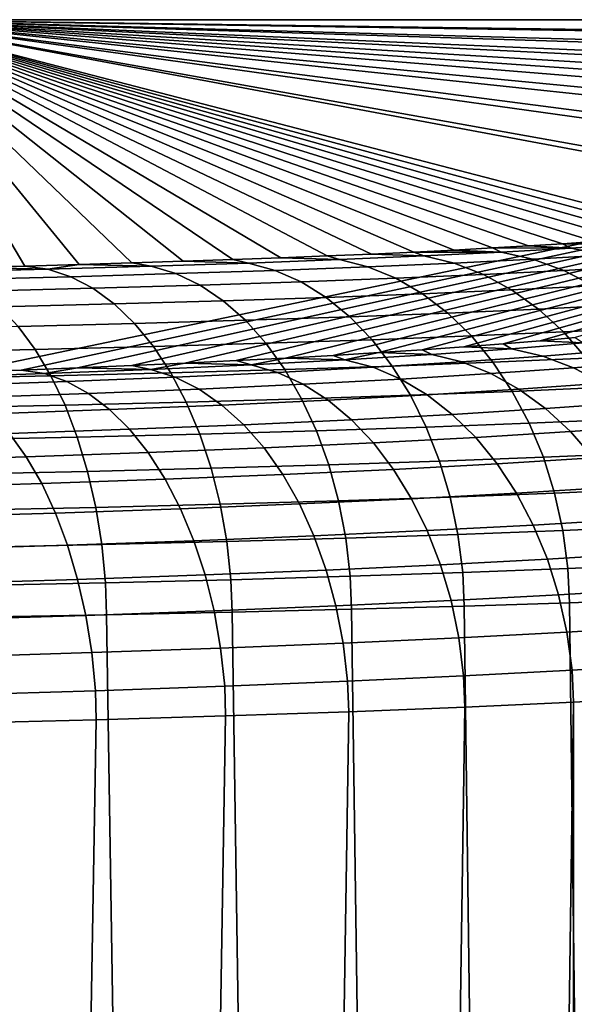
# Model space of a CAD drawing. Header units: metres. Extents: x -109 to 109, y -100 to 58.
# Tile 464 of 642: x 93.6 to 95.04, y -2.08 to 0.48. Entities that reach past the tile are written whole.
import ezdxf

# ---------------------------------------------------------------- set-up
doc = ezdxf.new("R2010")
doc.units = ezdxf.units.M
doc.layers.add('solid_21_062_100_XXX', color=7, linetype='CONTINUOUS')

msp = doc.modelspace()

# ---------------------------------------------------------------- linework, layer by layer
at = {"layer": 'solid_21_062_100_XXX'}
for points in [[(93.232735, 0.482733, 0.004598), (97.819901, 0.420244, 1.740749), (97.849991, 0.482733, 0.004598)], [(93.453178, -0.433006, -17.834118), (93.299583, -0.438123, -17.93379), (93.232735, 0.482733, 0.004598), (97.849991, 0.482733, 0.004598)], [(93.232735, 0.482733, 0.004598), (97.811806, 0.412472, 1.956676), (97.819901, 0.420244, 1.740749)], [(93.232735, 0.482733, 0.004598), (97.727554, 0.357767, 3.476573), (97.811806, 0.412472, 1.956676)], [(93.232735, 0.482733, 0.004598), (97.694946, 0.342261, 3.907389), (97.727554, 0.357767, 3.476573)], [(93.232735, 0.482733, 0.004598), (97.573044, 0.295446, 5.208079), (97.694946, 0.342261, 3.907389)], [(93.232735, 0.482733, 0.004598), (97.499542, 0.27226, 5.852256), (97.573044, 0.295446, 5.208079)], [(93.232735, 0.482733, 0.004598), (97.356598, 0.233367, 6.932835), (97.499542, 0.27226, 5.852256)], [(93.232735, 0.482733, 0.004598), (97.226006, 0.202615, 7.787239), (97.356598, 0.233367, 6.932835)], [(93.232735, 0.482733, 0.004598), (97.078506, 0.171612, 8.648598), (97.226006, 0.202615, 7.787239)], [(93.232735, 0.482733, 0.004598), (96.874733, 0.133422, 9.70965), (97.078506, 0.171612, 8.648598)], [(93.232735, 0.482733, 0.004598), (96.739067, 0.110247, 10.353525), (96.874733, 0.133422, 9.70965)], [(93.232735, 0.482733, 0.004598), (96.446266, 0.06479, 11.616483), (96.739067, 0.110247, 10.353525)], [(93.232735, 0.482733, 0.004598), (96.33873, 0.049358, 12.045249), (96.446266, 0.06479, 11.616483)], [(93.232735, 0.482733, 0.004598), (95.941566, -0.003134, 13.503656), (96.33873, 0.049358, 12.045249)], [(93.232735, 0.482733, 0.004598), (95.878021, -0.010976, 13.721534), (95.941566, -0.003134, 13.503656)], [(93.232735, 0.482733, 0.004598), (95.361977, -0.070198, 15.366905), (95.878021, -0.010976, 13.721534)], [(93.232735, 0.482733, 0.004598), (95.303566, -0.076152, 15.532347), (95.361977, -0.070198, 15.366905)], [(93.232735, 0.482733, 0.004598), (95.239136, -0.082049, 15.69619), (95.303566, -0.076152, 15.532347)], [(93.232735, 0.482733, 0.004598), (95.168663, -0.087893, 15.858536), (95.239136, -0.082049, 15.69619)], [(93.232735, 0.482733, 0.004598), (95.092232, -0.09366, 16.01878), (95.168663, -0.087893, 15.858536)], [(93.232735, 0.482733, 0.004598), (95.00985, -0.099348, 16.176811), (95.092232, -0.09366, 16.01878)], [(93.232735, 0.482733, 0.004598), (94.921669, -0.104938, 16.332104), (95.00985, -0.099348, 16.176811)], [(93.232735, 0.482733, 0.004598), (94.827744, -0.110425, 16.484554), (94.921669, -0.104938, 16.332104)], [(93.232735, 0.482733, 0.004598), (94.728271, -0.115794, 16.633739), (94.827744, -0.110425, 16.484554)], [(93.232735, 0.482733, 0.004598), (94.623383, -0.121039, 16.779465), (94.728271, -0.115794, 16.633739)], [(93.232735, 0.482733, 0.004598), (94.513222, -0.12615, 16.921457), (94.623383, -0.121039, 16.779465)], [(93.232735, 0.482733, 0.004598), (94.398033, -0.131115, 17.059393), (94.513222, -0.12615, 16.921457)], [(93.232735, 0.482733, 0.004598), (94.277901, -0.135928, 17.193129), (94.398033, -0.131115, 17.059393)], [(93.232735, 0.482733, 0.004598), (94.153214, -0.140578, 17.322308), (94.277901, -0.135928, 17.193129)], [(93.232735, 0.482733, 0.004598), (94.02404, -0.145061, 17.446863), (94.153214, -0.140578, 17.322308)], [(93.232735, 0.482733, 0.004598), (93.890709, -0.149368, 17.566532), (94.02404, -0.145061, 17.446863)], [(93.232735, 0.482733, 0.004598), (93.753265, -0.153498, 17.681278), (93.890709, -0.149368, 17.566532)], [(93.232735, 0.482733, 0.004598), (93.611877, -0.157446, 17.790958), (93.753265, -0.153498, 17.681278)], [(93.232735, 0.482733, 0.004598), (93.466652, -0.161208, 17.895498), (93.611877, -0.157446, 17.790958)], [(93.602936, -0.427607, -17.728935), (93.453178, -0.433006, -17.834118), (97.849991, 0.482733, 0.004598)], [(93.748749, -0.421929, -17.618328), (93.602936, -0.427607, -17.728935), (97.849991, 0.482733, 0.004598)], [(93.890495, -0.415977, -17.502378), (93.748749, -0.421929, -17.618328), (97.849991, 0.482733, 0.004598)], [(94.027985, -0.409758, -17.381235), (93.890495, -0.415977, -17.502378), (97.849991, 0.482733, 0.004598)], [(94.161186, -0.403274, -17.254934), (94.027985, -0.409758, -17.381235), (97.849991, 0.482733, 0.004598)], [(94.289734, -0.39654, -17.123756), (94.161186, -0.403274, -17.254934), (97.849991, 0.482733, 0.004598)], [(94.413544, -0.389559, -16.987764), (94.289734, -0.39654, -17.123756), (97.849991, 0.482733, 0.004598)], [(94.532219, -0.382351, -16.847345), (94.413544, -0.389559, -16.987764), (97.849991, 0.482733, 0.004598)], [(94.645653, -0.374923, -16.702646), (94.532219, -0.382351, -16.847345), (97.849991, 0.482733, 0.004598)], [(94.753593, -0.367293, -16.554014), (94.645653, -0.374923, -16.702646), (97.849991, 0.482733, 0.004598)], [(94.855873, -0.359476, -16.401741), (94.753593, -0.367293, -16.554014), (97.849991, 0.482733, 0.004598)], [(94.952362, -0.351483, -16.246033), (94.855873, -0.359476, -16.401741), (97.849991, 0.482733, 0.004598)], [(95.042847, -0.343336, -16.087339), (94.952362, -0.351483, -16.246033), (97.849991, 0.482733, 0.004598)], [(95.033058, -0.110569, 16.337214), (95.00985, -0.099348, 16.176811), (94.921669, -0.104938, 16.332104)], [(95.194977, -0.099649, 16.033817), (95.092232, -0.09366, 16.01878), (95.00985, -0.099348, 16.176811)], [(95.194977, -0.099649, 16.033817), (95.00985, -0.099348, 16.176811), (95.033058, -0.110569, 16.337214)], [(95.194977, -0.099649, 16.033817), (95.033058, -0.110569, 16.337214), (95.118721, -0.128891, 16.386061), (95.283775, -0.11776, 16.076786)], [(94.430351, -0.140623, 17.172195), (94.649879, -0.131101, 16.907646), (94.513222, -0.12615, 16.921457), (94.398033, -0.131115, 17.059393)], [(94.649879, -0.131101, 16.907646), (94.623383, -0.121039, 16.779465), (94.513222, -0.12615, 16.921457)], [(94.851074, -0.121068, 16.628904), (94.728271, -0.115794, 16.633739), (94.623383, -0.121039, 16.779465)], [(94.851074, -0.121068, 16.628904), (94.623383, -0.121039, 16.779465), (94.649879, -0.131101, 16.907646)], [(94.851074, -0.121068, 16.628904), (94.649879, -0.131101, 16.907646), (94.728111, -0.149821, 16.967554), (94.933205, -0.139594, 16.683409)], [(94.851074, -0.121068, 16.628904), (94.827744, -0.110425, 16.484554), (94.728271, -0.115794, 16.633739)], [(95.033058, -0.110569, 16.337214), (94.921669, -0.104938, 16.332104), (94.827744, -0.110425, 16.484554)], [(95.033058, -0.110569, 16.337214), (94.827744, -0.110425, 16.484554), (94.851074, -0.121068, 16.628904)], [(95.033058, -0.110569, 16.337214), (94.851074, -0.121068, 16.628904), (94.933205, -0.139594, 16.683409), (95.118721, -0.128891, 16.386061)], [(93.672028, -0.165708, 17.869164), (93.753265, -0.153498, 17.681278), (93.611877, -0.157446, 17.790958)], [(93.940292, -0.157966, 17.654047), (93.753265, -0.153498, 17.681278), (93.672028, -0.165708, 17.869164)], [(93.940292, -0.157966, 17.654047), (93.890709, -0.149368, 17.566532), (93.753265, -0.153498, 17.681278)], [(93.940292, -0.157966, 17.654047), (94.193451, -0.149591, 17.421362), (94.02404, -0.145061, 17.446863), (93.890709, -0.149368, 17.566532)], [(94.193451, -0.149591, 17.421362), (93.940292, -0.157966, 17.654047), (94.004761, -0.177207, 17.728432), (94.262825, -0.168669, 17.491232)], [(94.193451, -0.149591, 17.421362), (94.153214, -0.140578, 17.322308), (94.02404, -0.145061, 17.446863)], [(94.193451, -0.149591, 17.421362), (94.430351, -0.140623, 17.172195), (94.277901, -0.135928, 17.193129), (94.153214, -0.140578, 17.322308)], [(94.430351, -0.140623, 17.172195), (94.193451, -0.149591, 17.421362), (94.262825, -0.168669, 17.491232), (94.504326, -0.159527, 17.237232)], [(94.430351, -0.140623, 17.172195), (94.398033, -0.131115, 17.059393), (94.277901, -0.135928, 17.193129)], [(94.649879, -0.131101, 16.907646), (94.430351, -0.140623, 17.172195), (94.504326, -0.159527, 17.237232), (94.728111, -0.149821, 16.967554)], [(94.728111, -0.149821, 16.967554), (94.504326, -0.159527, 17.237232), (94.576462, -0.18927, 17.300249), (94.804398, -0.179384, 17.025566)], [(94.933205, -0.139594, 16.683409), (94.728111, -0.149821, 16.967554), (94.804398, -0.179384, 17.025566), (95.013298, -0.168967, 16.736153)], [(95.118721, -0.128891, 16.386061), (94.933205, -0.139594, 16.683409), (95.013298, -0.168967, 16.736153), (95.202255, -0.158066, 16.43329)], [(93.672028, -0.165708, 17.869164), (93.466652, -0.161208, 17.895498), (93.389832, -0.172781, 18.065674)], [(93.672028, -0.165708, 17.869164), (93.389832, -0.172781, 18.065674), (93.443619, -0.19231, 18.148043), (93.731293, -0.1851, 17.94772)], [(93.672028, -0.165708, 17.869164), (93.611877, -0.157446, 17.790958), (93.466652, -0.161208, 17.895498)], [(93.940292, -0.157966, 17.654047), (93.672028, -0.165708, 17.869164), (93.731293, -0.1851, 17.94772), (94.004761, -0.177207, 17.728432)], [(94.004761, -0.177207, 17.728432), (93.731293, -0.1851, 17.94772), (93.789085, -0.215317, 18.023918), (94.067627, -0.207278, 17.80056)], [(94.262825, -0.168669, 17.491232), (94.004761, -0.177207, 17.728432), (94.067627, -0.207278, 17.80056), (94.330482, -0.198582, 17.55896)], [(94.504326, -0.159527, 17.237232), (94.262825, -0.168669, 17.491232), (94.330482, -0.198582, 17.55896), (94.576462, -0.18927, 17.300249)], [(95.013298, -0.168967, 16.736153), (94.804398, -0.179384, 17.025566), (94.8778, -0.219422, 17.080965), (95.090355, -0.208823, 16.78648)], [(95.202255, -0.158066, 16.43329), (95.013298, -0.168967, 16.736153), (95.090355, -0.208823, 16.78648), (95.282623, -0.197731, 16.478313)], [(93.731293, -0.1851, 17.94772), (93.443619, -0.19231, 18.148043), (93.496078, -0.222661, 18.227959), (93.789085, -0.215317, 18.023918)], [(94.330482, -0.198582, 17.55896), (94.067627, -0.207278, 17.80056), (94.12812, -0.247805, 17.869541), (94.395576, -0.238957, 17.623705)], [(94.576462, -0.18927, 17.300249), (94.330482, -0.198582, 17.55896), (94.395576, -0.238957, 17.623705), (94.645866, -0.229482, 17.36046)], [(94.804398, -0.179384, 17.025566), (94.576462, -0.18927, 17.300249), (94.645866, -0.229482, 17.36046), (94.8778, -0.219422, 17.080965)], [(93.789085, -0.215317, 18.023918), (93.496078, -0.222661, 18.227959), (93.546547, -0.263458, 18.304432), (93.844688, -0.255985, 18.096813)], [(94.067627, -0.207278, 17.80056), (93.789085, -0.215317, 18.023918), (93.844688, -0.255985, 18.096813), (94.12812, -0.247805, 17.869541)], [(94.645866, -0.229482, 17.36046), (94.395576, -0.238957, 17.623705), (94.457298, -0.289293, 17.684664), (94.711678, -0.279663, 17.41712)], [(94.8778, -0.219422, 17.080965), (94.645866, -0.229482, 17.36046), (94.711678, -0.279663, 17.41712), (94.947395, -0.269439, 17.13306)], [(95.090355, -0.208823, 16.78648), (94.8778, -0.219422, 17.080965), (94.947395, -0.269439, 17.13306), (95.163422, -0.258667, 16.833767)], [(94.12812, -0.247805, 17.869541), (93.844688, -0.255985, 18.096813), (93.897415, -0.3066, 18.165501), (94.185471, -0.298286, 17.934513)], [(94.395576, -0.238957, 17.623705), (94.12812, -0.247805, 17.869541), (94.185471, -0.298286, 17.934513), (94.457298, -0.289293, 17.684664)], [(93.844688, -0.255985, 18.096813), (93.546547, -0.263458, 18.304432), (93.594398, -0.314194, 18.376509), (93.897415, -0.3066, 18.165501)], [(94.711678, -0.279663, 17.41712), (94.457298, -0.289293, 17.684664), (94.514885, -0.348965, 17.741079), (94.773079, -0.339191, 17.469522)], [(94.947395, -0.269439, 17.13306), (94.711678, -0.279663, 17.41712), (94.773079, -0.339191, 17.469522), (95.012329, -0.328814, 17.181208)], [(95.163422, -0.258667, 16.833767), (94.947395, -0.269439, 17.13306), (95.012329, -0.328814, 17.181208), (95.23159, -0.31788, 16.877428)], [(93.897415, -0.3066, 18.165501), (93.594398, -0.314194, 18.376509), (93.639046, -0.37424, 18.443298), (93.946609, -0.366531, 18.229124)], [(94.185471, -0.298286, 17.934513), (93.897415, -0.3066, 18.165501), (93.946609, -0.366531, 18.229124), (94.238983, -0.358093, 17.994675)], [(94.457298, -0.289293, 17.684664), (94.185471, -0.298286, 17.934513), (94.238983, -0.358093, 17.994675), (94.514885, -0.348965, 17.741079)], [(93.594398, -0.314194, 18.376509), (93.277847, -0.321038, 18.566637), (93.317749, -0.381186, 18.636276), (93.639046, -0.37424, 18.443298)], [(95.012329, -0.328814, 17.181208), (94.773079, -0.339191, 17.469522), (94.8293, -0.407326, 17.517021), (95.071785, -0.396808, 17.224806)], [(95.23159, -0.31788, 16.877428), (95.012329, -0.328814, 17.181208), (95.071785, -0.396808, 17.224806), (95.294014, -0.385727, 16.916918)], [(94.238983, -0.358093, 17.994675), (93.946609, -0.366531, 18.229124), (93.991653, -0.435036, 18.286896), (94.287979, -0.426483, 18.049274)], [(94.514885, -0.348965, 17.741079), (94.238983, -0.358093, 17.994675), (94.287979, -0.426483, 18.049274), (94.567619, -0.417232, 17.792248)], [(94.773079, -0.339191, 17.469522), (94.514885, -0.348965, 17.741079), (94.567619, -0.417232, 17.792248), (94.8293, -0.407326, 17.517021)], [(95.064194, -0.3571, -16.249897), (94.877335, -0.372384, -16.547636), (94.855873, -0.359476, -16.401741), (94.952362, -0.351483, -16.246033)], [(94.877335, -0.372384, -16.547636), (95.064194, -0.3571, -16.249897), (95.149521, -0.376068, -16.298456), (94.959053, -0.391647, -16.601946)], [(95.064194, -0.3571, -16.249897), (94.952362, -0.351483, -16.246033), (95.042847, -0.343336, -16.087339)], [(93.639046, -0.37424, 18.443298), (93.317749, -0.381186, 18.636276), (93.354286, -0.449889, 18.699558), (93.679932, -0.442849, 18.503967)], [(93.946609, -0.366531, 18.229124), (93.639046, -0.37424, 18.443298), (93.679932, -0.442849, 18.503967), (93.991653, -0.435036, 18.286896)], [(94.444443, -0.40079, -17.100986), (94.413544, -0.389559, -16.987764), (94.532219, -0.382351, -16.847345)], [(94.444443, -0.40079, -17.100986), (94.532219, -0.382351, -16.847345), (94.670441, -0.38697, -16.831772)], [(94.670441, -0.38697, -16.831772), (94.532219, -0.382351, -16.847345), (94.645653, -0.374923, -16.702646)], [(94.877335, -0.372384, -16.547636), (94.670441, -0.38697, -16.831772), (94.645653, -0.374923, -16.702646), (94.753593, -0.367293, -16.554014)], [(94.670441, -0.38697, -16.831772), (94.877335, -0.372384, -16.547636), (94.959053, -0.391647, -16.601946), (94.748161, -0.406515, -16.891573)], [(94.877335, -0.372384, -16.547636), (94.753593, -0.367293, -16.554014), (94.855873, -0.359476, -16.401741)], [(94.959053, -0.391647, -16.601946), (95.149521, -0.376068, -16.298456), (95.23275, -0.405799, -16.34524), (95.038757, -0.421667, -16.654339)], [(94.200371, -0.413779, -17.35401), (94.027985, -0.409758, -17.381235), (94.161186, -0.403274, -17.254934)], [(94.200371, -0.413779, -17.35401), (94.161186, -0.403274, -17.254934), (94.289734, -0.39654, -17.123756)], [(94.200371, -0.413779, -17.35401), (94.289734, -0.39654, -17.123756), (94.444443, -0.40079, -17.100986)], [(94.200371, -0.413779, -17.35401), (94.444443, -0.40079, -17.100986), (94.517799, -0.420602, -17.165991), (94.269005, -0.433842, -17.423904)], [(94.444443, -0.40079, -17.100986), (94.289734, -0.39654, -17.123756), (94.413544, -0.389559, -16.987764)], [(94.444443, -0.40079, -17.100986), (94.670441, -0.38697, -16.831772), (94.748161, -0.406515, -16.891573), (94.517799, -0.420602, -17.165991)], [(94.517799, -0.420602, -17.165991), (94.748161, -0.406515, -16.891573), (94.823967, -0.436809, -16.94932), (94.58934, -0.451157, -17.228813)], [(94.8293, -0.407326, 17.517021), (94.567619, -0.417232, 17.792248), (94.614845, -0.493246, 17.837538), (94.879654, -0.483222, 17.559021)], [(94.748161, -0.406515, -16.891573), (94.959053, -0.391647, -16.601946), (95.038757, -0.421667, -16.654339), (94.823967, -0.436809, -16.94932)], [(95.071785, -0.396808, 17.224806), (94.8293, -0.407326, 17.517021), (94.879654, -0.483222, 17.559021), (95.125038, -0.472579, 17.263313)], [(95.038757, -0.421667, -16.654339), (95.23275, -0.405799, -16.34524), (95.312836, -0.445927, -16.389671), (95.115463, -0.462071, -16.70417)], [(93.662857, -0.437024, -17.806828), (93.371918, -0.447165, -18.00437), (93.453178, -0.433006, -17.834118), (93.602936, -0.427607, -17.728935)], [(93.662857, -0.437024, -17.806828), (93.602936, -0.427607, -17.728935), (93.748749, -0.421929, -17.618328)], [(93.662857, -0.437024, -17.806828), (93.748749, -0.421929, -17.618328), (93.93943, -0.425876, -17.589674)], [(93.662857, -0.437024, -17.806828), (93.93943, -0.425876, -17.589674), (94.003021, -0.446174, -17.664125), (93.7211, -0.457537, -17.885479)], [(93.93943, -0.425876, -17.589674), (93.748749, -0.421929, -17.618328), (93.890495, -0.415977, -17.502378)], [(93.93943, -0.425876, -17.589674), (93.890495, -0.415977, -17.502378), (94.027985, -0.409758, -17.381235)], [(93.93943, -0.425876, -17.589674), (94.027985, -0.409758, -17.381235), (94.200371, -0.413779, -17.35401)], [(93.93943, -0.425876, -17.589674), (94.200371, -0.413779, -17.35401), (94.269005, -0.433842, -17.423904), (94.003021, -0.446174, -17.664125)], [(94.287979, -0.426483, 18.049274), (93.991653, -0.435036, 18.286896), (94.03199, -0.511263, 18.338099), (94.331863, -0.502608, 18.097635)], [(94.003021, -0.446174, -17.664125), (94.269005, -0.433842, -17.423904), (94.335953, -0.464642, -17.491497), (94.065048, -0.477201, -17.736162)], [(94.269005, -0.433842, -17.423904), (94.517799, -0.420602, -17.165991), (94.58934, -0.451157, -17.228813), (94.335953, -0.464642, -17.491497)], [(94.567619, -0.417232, 17.792248), (94.287979, -0.426483, 18.049274), (94.331863, -0.502608, 18.097635), (94.614845, -0.493246, 17.837538)], [(94.823967, -0.436809, -16.94932), (95.038757, -0.421667, -16.654339), (95.115463, -0.462071, -16.70417), (94.896919, -0.477478, -17.004303)], [(93.679932, -0.442849, 18.503967), (93.354286, -0.449889, 18.699558), (93.387001, -0.526293, 18.755693), (93.716545, -0.519169, 18.557764)], [(93.371918, -0.447165, -18.00437), (93.662857, -0.437024, -17.806828), (93.7211, -0.457537, -17.885479), (93.424538, -0.467874, -18.086843)], [(93.424538, -0.467874, -18.086843), (93.7211, -0.457537, -17.885479), (93.777908, -0.488775, -17.961613), (93.475853, -0.499303, -18.166704)], [(93.991653, -0.435036, 18.286896), (93.679932, -0.442849, 18.503967), (93.716545, -0.519169, 18.557764), (94.03199, -0.511263, 18.338099)], [(93.7211, -0.457537, -17.885479), (94.003021, -0.446174, -17.664125), (94.065048, -0.477201, -17.736162), (93.777908, -0.488775, -17.961613)], [(94.335953, -0.464642, -17.491497), (94.58934, -0.451157, -17.228813), (94.658195, -0.492077, -17.288679), (94.400375, -0.505797, -17.555954)], [(94.58934, -0.451157, -17.228813), (94.823967, -0.436809, -16.94932), (94.896919, -0.477478, -17.004303), (94.658195, -0.492077, -17.288679)], [(93.777908, -0.488775, -17.961613), (94.065048, -0.477201, -17.736162), (94.124733, -0.518576, -17.804895), (93.832573, -0.530352, -18.034288)], [(94.065048, -0.477201, -17.736162), (94.335953, -0.464642, -17.491497), (94.400375, -0.505797, -17.555954), (94.124733, -0.518576, -17.804895)], [(94.879654, -0.483222, 17.559021), (94.614845, -0.493246, 17.837538), (94.655975, -0.576064, 17.876385), (94.923508, -0.565936, 17.595003)], [(94.658195, -0.492077, -17.288679), (94.896919, -0.477478, -17.004303), (94.96611, -0.52802, -17.055841), (94.723503, -0.542856, -17.344851)], [(95.125038, -0.472579, 17.263313), (94.879654, -0.483222, 17.559021), (94.923508, -0.565936, 17.595003), (95.17141, -0.555183, 17.296255)], [(94.896919, -0.477478, -17.004303), (95.115463, -0.462071, -16.70417), (95.188217, -0.512362, -16.75082), (94.96611, -0.52802, -17.055841)], [(93.475853, -0.499303, -18.166704), (93.777908, -0.488775, -17.961613), (93.832573, -0.530352, -18.034288), (93.52523, -0.541064, -18.242968)], [(94.03199, -0.511263, 18.338099), (93.716545, -0.519169, 18.557764), (93.748428, -0.602253, 18.604021), (94.067123, -0.594265, 18.382093)], [(94.331863, -0.502608, 18.097635), (94.03199, -0.511263, 18.338099), (94.067123, -0.594265, 18.382093), (94.370087, -0.585521, 18.139158)], [(94.124733, -0.518576, -17.804895), (94.400375, -0.505797, -17.555954), (94.461479, -0.5568, -17.61648), (94.181351, -0.569788, -17.869478)], [(94.614845, -0.493246, 17.837538), (94.331863, -0.502608, 18.097635), (94.370087, -0.585521, 18.139158), (94.655975, -0.576064, 17.876385)], [(94.400375, -0.505797, -17.555954), (94.658195, -0.492077, -17.288679), (94.723503, -0.542856, -17.344851), (94.461479, -0.5568, -17.61648)], [(93.716545, -0.519169, 18.557764), (93.387001, -0.526293, 18.755693), (93.415504, -0.60945, 18.803988), (93.748428, -0.602253, 18.604021)], [(93.52523, -0.541064, -18.242968), (93.832573, -0.530352, -18.034288), (93.884422, -0.581755, -18.102612), (93.572075, -0.592642, -18.314692)], [(93.832573, -0.530352, -18.034288), (94.124733, -0.518576, -17.804895), (94.181351, -0.569788, -17.869478), (93.884422, -0.581755, -18.102612)], [(94.723503, -0.542856, -17.344851), (94.96611, -0.52802, -17.055841), (95.030701, -0.587811, -17.1033), (94.784462, -0.602869, -17.396631)], [(94.96611, -0.52802, -17.055841), (95.188217, -0.512362, -16.75082), (95.256126, -0.571919, -16.793716), (95.030701, -0.587811, -17.1033)], [(94.181351, -0.569788, -17.869478), (94.461479, -0.5568, -17.61648), (94.518517, -0.617022, -17.672327), (94.234192, -0.630204, -17.929111)], [(94.461479, -0.5568, -17.61648), (94.723503, -0.542856, -17.344851), (94.784462, -0.602869, -17.396631), (94.518517, -0.617022, -17.672327)], [(95.17141, -0.555183, 17.296255), (94.923508, -0.565936, 17.595003), (94.96032, -0.654441, 17.624521), (95.210342, -0.643596, 17.323219)], [(93.572075, -0.592642, -18.314692), (93.884422, -0.581755, -18.102612), (93.932823, -0.642351, -18.165735), (93.615799, -0.653401, -18.380991)], [(93.884422, -0.581755, -18.102612), (94.181351, -0.569788, -17.869478), (94.234192, -0.630204, -17.929111), (93.932823, -0.642351, -18.165735)], [(94.370087, -0.585521, 18.139158), (94.067123, -0.594265, 18.382093), (94.096619, -0.683013, 18.418339), (94.402168, -0.674194, 18.173326)], [(94.655975, -0.576064, 17.876385), (94.370087, -0.585521, 18.139158), (94.402168, -0.674194, 18.173326), (94.690498, -0.664655, 17.908306)], [(94.923508, -0.565936, 17.595003), (94.655975, -0.576064, 17.876385), (94.690498, -0.664655, 17.908306), (94.96032, -0.654441, 17.624521)], [(94.784462, -0.602869, -17.396631), (95.030701, -0.587811, -17.1033), (95.089882, -0.656113, -17.146093), (94.840317, -0.671374, -17.443386)], [(95.030701, -0.587811, -17.1033), (95.256126, -0.571919, -16.793716), (95.318352, -0.640006, -16.832329), (95.089882, -0.656113, -17.146093)], [(93.245834, -0.6024, -18.504766), (93.572075, -0.592642, -18.314692), (93.615799, -0.653401, -18.380991), (93.284668, -0.663304, -18.573914)], [(93.748428, -0.602253, 18.604021), (93.415504, -0.60945, 18.803988), (93.439423, -0.698327, 18.843838), (93.7752, -0.691069, 18.642162)], [(94.067123, -0.594265, 18.382093), (93.748428, -0.602253, 18.604021), (93.7752, -0.691069, 18.642162), (94.096619, -0.683013, 18.418339)], [(94.518517, -0.617022, -17.672327), (94.784462, -0.602869, -17.396631), (94.840317, -0.671374, -17.443386), (94.570786, -0.685718, -17.722805)], [(93.932823, -0.642351, -18.165735), (94.234192, -0.630204, -17.929111), (94.282616, -0.699078, -17.983061), (93.977173, -0.711389, -18.222881)], [(94.234192, -0.630204, -17.929111), (94.518517, -0.617022, -17.672327), (94.570786, -0.685718, -17.722805), (94.282616, -0.699078, -17.983061)], [(93.284668, -0.663304, -18.573914), (93.615799, -0.653401, -18.380991), (93.655861, -0.722589, -18.44105), (93.320251, -0.732626, -18.63658)], [(93.615799, -0.653401, -18.380991), (93.932823, -0.642351, -18.165735), (93.977173, -0.711389, -18.222881), (93.655861, -0.722589, -18.44105)], [(94.690498, -0.664655, 17.908306), (94.402168, -0.674194, 18.173326), (94.427711, -0.767524, 18.199715), (94.717987, -0.757921, 17.932907)], [(94.96032, -0.654441, 17.624521), (94.690498, -0.664655, 17.908306), (94.717987, -0.757921, 17.932907), (94.989632, -0.747638, 17.647207)], [(94.840317, -0.671374, -17.443386), (95.089882, -0.656113, -17.146093), (95.142929, -0.732083, -17.183691), (94.890381, -0.747526, -17.484535)], [(95.210342, -0.643596, 17.323219), (94.96032, -0.654441, 17.624521), (94.989632, -0.747638, 17.647207), (95.241341, -0.73672, 17.343872)], [(94.096619, -0.683013, 18.418339), (93.7752, -0.691069, 18.642162), (93.796509, -0.784513, 18.671715), (94.120102, -0.776402, 18.446381)], [(94.402168, -0.674194, 18.173326), (94.096619, -0.683013, 18.418339), (94.120102, -0.776402, 18.446381), (94.427711, -0.767524, 18.199715)], [(94.282616, -0.699078, -17.983061), (94.570786, -0.685718, -17.722805), (94.61763, -0.762042, -17.767292), (94.326019, -0.775561, -18.030659)], [(94.570786, -0.685718, -17.722805), (94.840317, -0.671374, -17.443386), (94.890381, -0.747526, -17.484535), (94.61763, -0.762042, -17.767292)], [(93.7752, -0.691069, 18.642162), (93.439423, -0.698327, 18.843838), (93.458473, -0.791821, 18.874752), (93.796509, -0.784513, 18.671715)], [(93.655861, -0.722589, -18.44105), (93.977173, -0.711389, -18.222881), (94.016922, -0.788019, -18.273346), (93.691765, -0.799353, -18.494122)], [(93.977173, -0.711389, -18.222881), (94.282616, -0.699078, -17.983061), (94.326019, -0.775561, -18.030659), (94.016922, -0.788019, -18.273346)], [(93.320251, -0.732626, -18.63658), (93.655861, -0.722589, -18.44105), (93.691765, -0.799353, -18.494122), (93.35215, -0.80951, -18.69199)], [(94.890381, -0.747526, -17.484535), (95.142929, -0.732083, -17.183691), (95.189186, -0.814782, -17.215631), (94.934036, -0.830385, -17.519573)], [(95.241341, -0.73672, 17.343872), (94.989632, -0.747638, 17.647207), (95.011078, -0.84437, 17.662779), (95.264023, -0.833398, 17.357958)], [(94.427711, -0.767524, 18.199715), (94.120102, -0.776402, 18.446381), (94.137283, -0.873275, 18.465874), (94.446404, -0.864353, 18.217999)], [(94.326019, -0.775561, -18.030659), (94.61763, -0.762042, -17.767292), (94.658478, -0.84505, -17.805241), (94.363861, -0.858709, -18.071318)], [(94.717987, -0.757921, 17.932907), (94.427711, -0.767524, 18.199715), (94.446404, -0.864353, 18.217999), (94.738106, -0.854703, 17.949881)], [(94.61763, -0.762042, -17.767292), (94.890381, -0.747526, -17.484535), (94.934036, -0.830385, -17.519573), (94.658478, -0.84505, -17.805241)], [(94.989632, -0.747638, 17.647207), (94.717987, -0.757921, 17.932907), (94.738106, -0.854703, 17.949881), (95.011078, -0.84437, 17.662779)], [(93.796509, -0.784513, 18.671715), (93.458473, -0.791821, 18.874752), (93.472404, -0.888769, 18.896345), (93.812111, -0.881425, 18.692312)], [(93.691765, -0.799353, -18.494122), (94.016922, -0.788019, -18.273346), (94.051582, -0.871295, -18.316505), (93.723076, -0.882745, -18.539555)], [(94.120102, -0.776402, 18.446381), (93.796509, -0.784513, 18.671715), (93.812111, -0.881425, 18.692312), (94.137283, -0.873275, 18.465874)], [(94.016922, -0.788019, -18.273346), (94.326019, -0.775561, -18.030659), (94.363861, -0.858709, -18.071318), (94.051582, -0.871295, -18.316505)], [(93.35215, -0.80951, -18.69199), (93.691765, -0.799353, -18.494122), (93.723076, -0.882745, -18.539555), (93.379959, -0.893007, -18.739462)], [(94.934036, -0.830385, -17.519573), (95.189186, -0.814782, -17.215631), (95.228073, -0.903191, -17.24152), (94.970741, -0.918927, -17.548063)], [(94.658478, -0.84505, -17.805241), (94.934036, -0.830385, -17.519573), (94.970741, -0.918927, -17.548063), (94.692825, -0.933718, -17.83618)], [(95.264023, -0.833398, 17.357958), (95.011078, -0.84437, 17.662779), (95.024391, -0.943434, 17.671045), (95.278107, -0.93243, 17.365299)], [(94.051582, -0.871295, -18.316505), (94.363861, -0.858709, -18.071318), (94.395683, -0.947494, -18.104538), (94.080727, -0.960188, -18.351826)], [(94.446404, -0.864353, 18.217999), (94.137283, -0.873275, 18.465874), (94.147957, -0.972427, 18.476572), (94.458008, -0.963479, 18.227945)], [(94.363861, -0.858709, -18.071318), (94.658478, -0.84505, -17.805241), (94.692825, -0.933718, -17.83618), (94.395683, -0.947494, -18.104538)], [(94.738106, -0.854703, 17.949881), (94.446404, -0.864353, 18.217999), (94.458008, -0.963479, 18.227945), (94.750595, -0.953799, 17.959017)], [(95.011078, -0.84437, 17.662779), (94.738106, -0.854703, 17.949881), (94.750595, -0.953799, 17.959017), (95.024391, -0.943434, 17.671045)], [(93.379959, -0.893007, -18.739462), (93.723076, -0.882745, -18.539555), (93.749405, -0.971736, -18.576788), (93.403343, -0.982087, -18.77841)], [(93.812111, -0.881425, 18.692312), (93.472404, -0.888769, 18.896345), (93.481064, -0.987968, 18.90835), (93.821793, -0.980602, 18.703699)], [(93.723076, -0.882745, -18.539555), (94.051582, -0.871295, -18.316505), (94.080727, -0.960188, -18.351826), (93.749405, -0.971736, -18.576788)], [(94.137283, -0.873275, 18.465874), (93.812111, -0.881425, 18.692312), (93.821793, -0.980602, 18.703699), (94.147957, -0.972427, 18.476572)], [(94.692825, -0.933718, -17.83618), (94.970741, -0.918927, -17.548063), (95.000053, -1.012061, -17.569658), (94.720245, -1.026951, -17.859728)], [(94.970741, -0.918927, -17.548063), (95.228073, -0.903191, -17.24152), (95.259125, -0.996218, -17.261034), (95.000053, -1.012061, -17.569658)], [(94.395683, -0.947494, -18.104538), (94.692825, -0.933718, -17.83618), (94.720245, -1.026951, -17.859728), (94.421089, -1.040821, -18.129906)], [(95.024391, -0.943434, 17.671045), (94.750595, -0.953799, 17.959017), (94.754501, -1.041053, 17.961178), (95.028725, -1.032257, 17.672796)], [(95.278107, -0.93243, 17.365299), (95.024391, -0.943434, 17.671045), (95.028725, -1.032257, 17.672796), (95.28289, -1.022917, 17.366581)], [(93.403343, -0.982087, -18.77841), (93.749405, -0.971736, -18.576788), (93.770424, -1.065228, -18.605362), (93.422012, -1.075648, -18.808352)], [(93.749405, -0.971736, -18.576788), (94.080727, -0.960188, -18.351826), (94.103996, -1.053601, -18.378872), (93.770424, -1.065228, -18.605362)], [(94.080727, -0.960188, -18.351826), (94.395683, -0.947494, -18.104538), (94.421089, -1.040821, -18.129906), (94.103996, -1.053601, -18.378872)], [(94.458008, -0.963479, 18.227945), (94.147957, -0.972427, 18.476572), (94.150986, -1.056857, 18.479259), (94.461479, -1.049266, 18.230408)], [(94.750595, -0.953799, 17.959017), (94.458008, -0.963479, 18.227945), (94.461479, -1.049266, 18.230408), (94.754501, -1.041053, 17.961178)], [(93.821793, -0.980602, 18.703699), (93.481064, -0.987968, 18.90835), (93.483322, -1.070038, 18.91143), (93.82444, -1.06379, 18.70661)], [(94.147957, -0.972427, 18.476572), (93.821793, -0.980602, 18.703699), (93.82444, -1.06379, 18.70661), (94.150986, -1.056857, 18.479259)], [(95.000053, -1.012061, -17.569658), (95.259125, -0.996218, -17.261034), (95.281952, -1.092714, -17.273937), (95.021591, -1.108635, -17.584087)], [(94.720245, -1.026951, -17.859728), (95.000053, -1.012061, -17.569658), (95.021591, -1.108635, -17.584087), (94.740402, -1.1236, -17.875593)], [(95.028725, -1.032257, 17.672796), (95.282089, -21.762545, 17.367613), (95.515182, -21.766615, 17.044897), (95.28289, -1.022917, 17.366581)], [(94.103996, -1.053601, -18.378872), (94.421089, -1.040821, -18.129906), (94.439758, -1.137538, -18.14711), (94.121101, -1.150382, -18.39731)], [(94.421089, -1.040821, -18.129906), (94.720245, -1.026951, -17.859728), (94.740402, -1.1236, -17.875593), (94.439758, -1.137538, -18.14711)], [(94.461479, -1.049266, 18.230408), (94.753609, -21.754391, 17.962059), (95.02787, -21.758478, 17.673759), (94.754501, -1.041053, 17.961178)], [(94.754501, -1.041053, 17.961178), (95.02787, -21.758478, 17.673759), (95.282089, -21.762545, 17.367613), (95.028725, -1.032257, 17.672796)], [(93.129181, -1.075571, 19.092787), (93.482529, -21.738705, 18.911869), (93.823448, -21.742308, 18.707251), (93.483322, -1.070038, 18.91143)], [(93.422012, -1.075648, -18.808352), (93.770424, -1.065228, -18.605362), (93.785881, -1.162066, -18.624922), (93.435738, -1.172538, -18.828918)], [(93.483322, -1.070038, 18.91143), (93.823448, -21.742308, 18.707251), (94.14994, -21.746204, 18.48004), (93.82444, -1.06379, 18.70661)], [(93.770424, -1.065228, -18.605362), (94.103996, -1.053601, -18.378872), (94.121101, -1.150382, -18.39731), (93.785881, -1.162066, -18.624922)], [(93.82444, -1.06379, 18.70661), (94.14994, -21.746204, 18.48004), (94.460495, -21.750275, 18.231249), (94.150986, -1.056857, 18.479259)], [(94.150986, -1.056857, 18.479259), (94.460495, -21.750275, 18.231249), (94.753609, -21.754391, 17.962059), (94.461479, -1.049266, 18.230408)], [(95.021591, -1.108635, -17.584087), (95.281952, -1.092714, -17.273937), (95.296265, -1.191488, -17.280067), (95.035103, -1.207459, -17.591177)], [(94.439758, -1.137538, -18.14711), (94.740402, -1.1236, -17.875593), (94.753044, -1.222469, -17.883583), (94.451477, -1.23645, -18.155939)], [(94.740402, -1.1236, -17.875593), (95.021591, -1.108635, -17.584087), (95.035103, -1.207459, -17.591177), (94.753044, -1.222469, -17.883583)], [(93.785881, -1.162066, -18.624922), (94.121101, -1.150382, -18.39731), (94.131828, -1.249334, -18.406914), (93.79557, -1.261055, -18.635229)], [(94.121101, -1.150382, -18.39731), (94.439758, -1.137538, -18.14711), (94.451477, -1.23645, -18.155939), (94.131828, -1.249334, -18.406914)], [(93.435738, -1.172538, -18.828918), (93.785881, -1.162066, -18.624922), (93.79557, -1.261055, -18.635229), (93.444344, -1.271559, -18.839855)], [(95.296265, -1.191488, -17.280067), (95.300667, -1.277326, -17.281115), (95.038879, -1.290885, -17.592781), (95.035103, -1.207459, -17.591177)], [(94.753044, -1.222469, -17.883583), (94.756248, -1.303624, -17.885643), (94.454117, -1.315486, -18.1583), (94.451477, -1.23645, -18.155939)], [(95.035103, -1.207459, -17.591177), (95.038879, -1.290885, -17.592781), (94.756248, -1.303624, -17.885643), (94.753044, -1.222469, -17.883583)], [(94.131828, -1.249334, -18.406914), (94.133949, -1.326413, -18.409458), (93.797249, -1.33635, -18.637934), (93.79557, -1.261055, -18.635229)], [(94.451477, -1.23645, -18.155939), (94.454117, -1.315486, -18.1583), (94.133949, -1.326413, -18.409458), (94.131828, -1.249334, -18.406914)], [(93.79557, -1.261055, -18.635229), (93.797249, -1.33635, -18.637934), (93.445625, -1.345256, -18.842649), (93.444344, -1.271559, -18.839855)], [(95.300667, -1.277326, -17.281115), (95.300179, -21.760302, -17.281736), (95.038589, -21.754805, -17.593107), (95.038879, -1.290885, -17.592781)], [(94.756248, -1.303624, -17.885643), (94.454391, -21.743994, -18.158073), (94.134377, -21.738783, -18.409147), (94.454117, -1.315486, -18.1583)], [(95.038879, -1.290885, -17.592781), (94.756248, -21.749365, -17.885641), (94.454391, -21.743994, -18.158073), (94.756248, -1.303624, -17.885643)], [(95.038879, -1.290885, -17.592781), (95.038589, -21.754805, -17.593107), (94.756248, -21.749365, -17.885641)], [(94.133949, -1.326413, -18.409458), (93.797691, -21.733837, -18.637653), (93.446045, -21.729265, -18.842422), (93.797249, -1.33635, -18.637934)], [(94.454117, -1.315486, -18.1583), (94.134377, -21.738783, -18.409147), (93.797691, -21.733837, -18.637653), (94.133949, -1.326413, -18.409458)], [(93.797249, -1.33635, -18.637934), (93.446045, -21.729265, -18.842422), (93.0812, -21.725203, -19.022427), (93.445625, -1.345256, -18.842649)]]:
    msp.add_3dface(points, dxfattribs=at)

doc.saveas('drawing.dxf')
